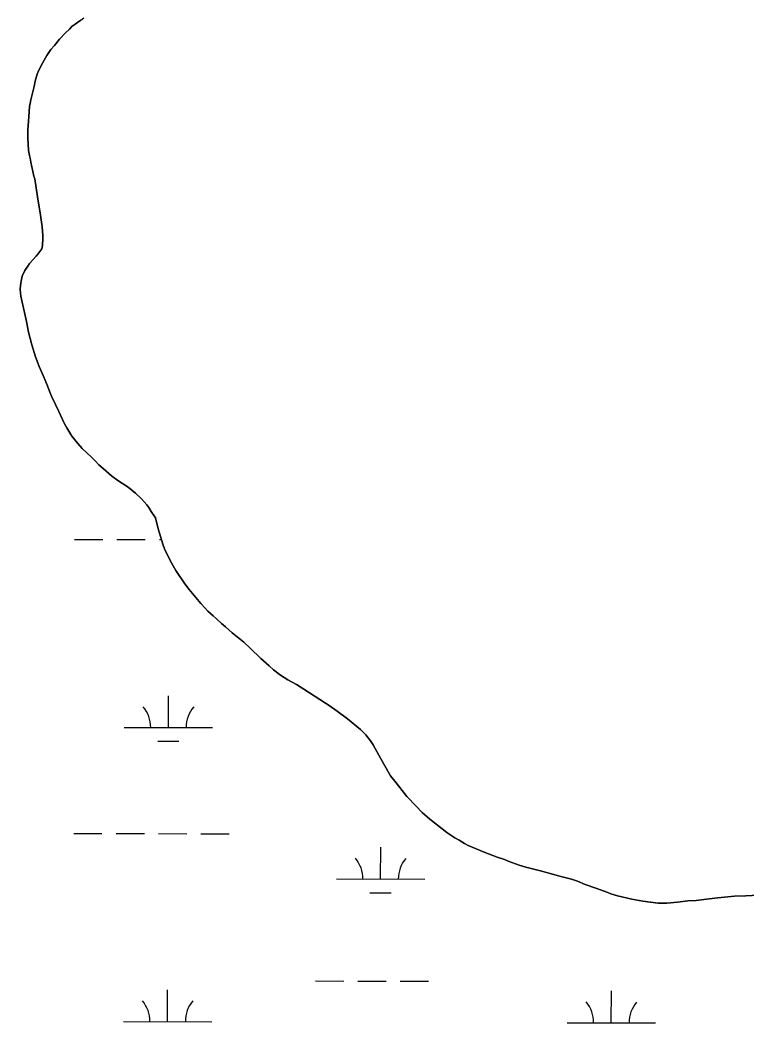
# Model space of a CAD drawing. Extents: x 3161615 to 3199515, y 867541 to 892976.
# Drawn here: x 3193183 to 3194005, y 874544 to 875679 of the extents above; entities that cross this region are included whole.
import ezdxf

# ---------------------------------------------------------------- set-up
doc = ezdxf.new("R2010")
doc.units = 0
for name, color, linetype in [('V-SITE-VEGE', 7, 'Continuous'), ('V-TOPO-SHOR', 7, 'Continuous'), ('V-WETL-SWMP', 7, 'Continuous')]:
    doc.layers.add(name, color=color, linetype=linetype)

msp = doc.modelspace()

# ---------------------------------------------------------------- linework, layer by layer
at = {"layer": 'V-SITE-VEGE'}
for p, q in [((3193241.7, 875671.3), (3193251.8, 875678.8)), ((3193227.9, 875657.1), (3193234.6, 875664.4)), ((3193234.6, 875664.4), (3193239.2, 875668.5)), ((3193239.2, 875668.5), (3193241.7, 875671.3)), ((3193218.1, 875645.5), (3193222.1, 875650.1)), ((3193222.1, 875650.1), (3193227.9, 875657.1)), ((3193208.6, 875630), (3193213.4, 875638.6)), ((3193213.4, 875638.6), (3193218.1, 875645.5)), ((3193204.4, 875621.9), (3193208.6, 875630)), ((3193200.4, 875609.7), (3193202.6, 875617.4)), ((3193202.6, 875617.4), (3193204.4, 875621.9)), ((3193199, 875603.6), (3193200.4, 875609.7)), ((3193195.2, 875588.6), (3193199, 875603.6)), ((3193194, 875581.1), (3193194.4, 875584.2)), ((3193194.4, 875584.2), (3193195.2, 875588.6)), ((3193193.2, 875569.8), (3193194, 875581.1)), ((3193191.9, 875554.4), (3193192.6, 875564.3)), ((3193192.6, 875564.3), (3193193.2, 875569.8)), ((3193191.9, 875545), (3193191.9, 875554.4)), ((3193192.8, 875531.3), (3193191.9, 875545)), ((3193193.8, 875525.6), (3193192.8, 875531.3)), ((3193194.6, 875522.7), (3193193.8, 875525.6)), ((3193195.4, 875517.9), (3193194.6, 875522.7)), ((3193198.8, 875502.3), (3193195.4, 875517.9)), ((3193199.8, 875499), (3193198.8, 875502.3)), ((3193202.9, 875478.6), (3193199.8, 875499)), ((3193206.4, 875458.1), (3193202.9, 875478.6)), ((3193208.3, 875445), (3193206.4, 875458.1)), ((3193209, 875435), (3193208.3, 875445)), ((3193209, 875431.8), (3193209, 875435)), ((3193207.6, 875419.8), (3193208.6, 875423.7)), ((3193208.6, 875423.7), (3193209, 875431.8)), ((3193193.9, 875403.2), (3193201.3, 875411.7)), ((3193201.3, 875411.7), (3193203.4, 875413.9)), ((3193203.4, 875413.9), (3193207.6, 875419.8)), ((3193188.4, 875395.6), (3193191.9, 875400.3)), ((3193191.9, 875400.3), (3193193.9, 875403.2)), ((3193184.6, 875385.3), (3193185.4, 875388.9)), ((3193185.4, 875388.9), (3193188.4, 875395.6)), ((3193183.2, 875374.1), (3193183.6, 875378.8)), ((3193183.6, 875378.8), (3193184.6, 875385.3)), ((3193183.9, 875366.4), (3193183.2, 875374.1)), ((3193190.3, 875337.7), (3193183.9, 875366.4)), ((3193192.6, 875325.5), (3193190.3, 875337.7)), ((3193196.3, 875311.5), (3193192.6, 875325.5)), ((3193200.6, 875297.8), (3193196.3, 875311.5)), ((3193204.9, 875286.8), (3193200.6, 875297.8)), ((3193209.4, 875276.5), (3193204.9, 875286.8)), ((3193214.1, 875264.8), (3193209.4, 875276.5)), ((3193216.7, 875257.9), (3193214.1, 875264.8)), ((3193218.6, 875253.3), (3193216.7, 875257.9)), ((3193223.1, 875243.9), (3193218.6, 875253.3)), ((3193227, 875236.1), (3193223.1, 875243.9)), ((3193233.1, 875222.9), (3193227, 875236.1)), ((3193236, 875217.6), (3193233.1, 875222.9)), ((3193241.9, 875208.1), (3193236, 875217.6)), ((3193248.4, 875199.9), (3193241.9, 875208.1)), ((3193253.5, 875194.2), (3193248.4, 875199.9)), ((3193263.8, 875184.1), (3193253.5, 875194.2)), ((3193268.1, 875180.1), (3193263.8, 875184.1)), ((3193272.4, 875175.6), (3193268.1, 875180.1)), ((3193277.3, 875171.4), (3193272.4, 875175.6)), ((3193286.6, 875163.1), (3193277.3, 875171.4)), ((3193293.9, 875157.9), (3193286.6, 875163.1)), ((3193305.3, 875150.2), (3193293.9, 875157.9)), ((3193313.7, 875143.6), (3193305.3, 875150.2)), ((3193320.4, 875137.1), (3193313.7, 875143.6)), ((3193326.5, 875130.2), (3193320.4, 875137.1)), ((3193328.7, 875127.4), (3193326.5, 875130.2)), ((3193331.4, 875122.8), (3193328.7, 875127.4)), ((3193336.3, 875115.5), (3193331.4, 875122.8)), ((3193339.4, 875103.1), (3193336.3, 875115.5)), ((3193345.1, 875084.9), (3193339.4, 875103.1)), ((3193346.6, 875080.4), (3193345.1, 875084.9)), ((3193349.4, 875074), (3193346.6, 875080.4)), ((3193354.3, 875064.7), (3193349.4, 875074)), ((3193356.4, 875061.4), (3193354.3, 875064.7)), ((3193359.4, 875056.2), (3193356.4, 875061.4)), ((3193369.4, 875041), (3193359.4, 875056.2)), ((3193374.3, 875034.7), (3193369.4, 875041)), ((3193383.7, 875023.2), (3193374.3, 875034.7)), ((3193387.5, 875018.8), (3193383.7, 875023.2)), ((3193392.6, 875013.5), (3193387.5, 875018.8)), ((3193395.7, 875009.9), (3193392.6, 875013.5)), ((3193401.4, 875004.7), (3193395.7, 875009.9)), ((3193405, 875001.8), (3193401.4, 875004.7)), ((3193411.1, 874996), (3193405, 875001.8)), ((3193415.4, 874992.3), (3193411.1, 874996)), ((3193423.1, 874985.7), (3193415.4, 874992.3)), ((3193436.1, 874975), (3193423.1, 874985.7)), ((3193443.5, 874968.3), (3193436.1, 874975)), ((3193455.5, 874956.4), (3193443.5, 874968.3)), ((3193465, 874948.1), (3193455.5, 874956.4)), ((3193469.9, 874943.5), (3193465, 874948.1)), ((3193477.8, 874937.5), (3193469.9, 874943.5)), ((3193486, 874932.4), (3193477.8, 874937.5)), ((3193495.9, 874927), (3193486, 874932.4)), ((3193504.3, 874921.9), (3193495.9, 874927)), ((3193528.6, 874905.8), (3193504.3, 874921.9)), ((3193532.7, 874903.2), (3193528.6, 874905.8)), ((3193541.7, 874897), (3193532.7, 874903.2)), ((3193553.6, 874888.3), (3193541.7, 874897)), ((3193568.3, 874876.2), (3193553.6, 874888.3)), ((3193574.4, 874870.3), (3193568.3, 874876.2)), ((3193579.5, 874863.3), (3193574.4, 874870.3)), ((3193582.5, 874859), (3193579.5, 874863.3)), ((3193588.9, 874847.1), (3193582.5, 874859)), ((3193594.4, 874837.6), (3193588.9, 874847.1)), ((3193602.1, 874823.8), (3193594.4, 874837.6)), ((3193608.7, 874815.9), (3193602.1, 874823.8)), ((3193615.2, 874807.1), (3193608.7, 874815.9)), ((3193620.7, 874800.4), (3193615.2, 874807.1)), ((3193631.1, 874789.3), (3193620.7, 874800.4)), ((3193638, 874782.4), (3193631.1, 874789.3)), ((3193646.7, 874774.7), (3193638, 874782.4)), ((3193666, 874759.6), (3193646.7, 874774.7)), ((3193675, 874753.6), (3193666, 874759.6)), ((3193679.7, 874751), (3193675, 874753.6)), ((3193685.8, 874747.3), (3193679.7, 874751)), ((3193690.2, 874744.9), (3193685.8, 874747.3)), ((3193708.3, 874737.3), (3193690.2, 874744.9)), ((3193722.7, 874731.9), (3193708.3, 874737.3)), ((3193731, 874729.1), (3193722.7, 874731.9)), ((3193735.3, 874727.3), (3193731, 874729.1)), ((3193747.7, 874722.8), (3193735.3, 874727.3)), ((3193755.4, 874720.4), (3193747.7, 874722.8)), ((3193767.2, 874717.6), (3193755.4, 874720.4)), ((3193771.8, 874716.2), (3193767.2, 874717.6)), ((3193792.1, 874710.7), (3193771.8, 874716.2)), ((3193795, 874709.7), (3193792.1, 874710.7)), ((3193806.9, 874706.9), (3193795, 874709.7)), ((3193813.8, 874704.5), (3193806.9, 874706.9)), ((3193822.5, 874700.8), (3193813.8, 874704.5)), ((3193834.5, 874696.8), (3193822.5, 874700.8)), ((3193847.9, 874691.6), (3193834.5, 874696.8)), ((3193851.4, 874690.4), (3193847.9, 874691.6)), ((3193859.1, 874688.2), (3193851.4, 874690.4)), ((3193875.1, 874684.4), (3193859.1, 874688.2)), ((3193972.4, 874685.6), (3193962.5, 874684.8)), ((3193991.4, 874687.5), (3193972.4, 874685.6)), ((3194004, 874688.2), (3193991.4, 874687.5)), ((3194018.6, 874688.8), (3194004, 874688.2)), ((3193887.7, 874681.8), (3193875.1, 874684.4)), ((3193904.9, 874679.9), (3193887.7, 874681.8)), ((3193914.7, 874679.9), (3193904.9, 874679.9)), ((3193926.8, 874681), (3193914.7, 874679.9)), ((3193938.6, 874682.4), (3193926.8, 874681)), ((3193947.9, 874682.9), (3193938.6, 874682.4)), ((3193962.5, 874684.8), (3193947.9, 874682.9))]:
    msp.add_line(p, q, dxfattribs=at)
at = {"layer": 'V-TOPO-SHOR'}
for points in [[(3193193.2, 875569.8), (3193194, 875581.1), (3193194.4, 875584.2), (3193195.2, 875588.6), (3193199, 875603.6), (3193200.4, 875609.7), (3193202.6, 875617.4), (3193204.4, 875621.9), (3193208.6, 875630), (3193213.4, 875638.6), (3193218.1, 875645.5), (3193222.1, 875650.1), (3193227.9, 875657.1), (3193234.6, 875664.4), (3193239.2, 875668.5), (3193241.7, 875671.3), (3193251.8, 875678.8), (3193255.4, 875681.1)], [(3193666, 874759.6), (3193646.7, 874774.7), (3193638, 874782.4), (3193631.1, 874789.3), (3193620.7, 874800.4), (3193615.2, 874807.1), (3193608.7, 874815.9), (3193602.1, 874823.8), (3193594.4, 874837.6), (3193588.9, 874847.1), (3193582.5, 874859), (3193579.5, 874863.3), (3193574.4, 874870.3), (3193568.3, 874876.2), (3193553.6, 874888.3), (3193541.7, 874897), (3193532.7, 874903.2), (3193528.6, 874905.8), (3193504.3, 874921.9), (3193495.9, 874927), (3193486, 874932.4), (3193477.8, 874937.5), (3193469.9, 874943.5), (3193465, 874948.1), (3193455.5, 874956.4), (3193443.5, 874968.3), (3193436.1, 874975), (3193423.1, 874985.7), (3193415.4, 874992.3), (3193411.1, 874996), (3193405, 875001.8), (3193401.4, 875004.7), (3193395.7, 875009.9), (3193392.6, 875013.5), (3193387.5, 875018.8), (3193383.7, 875023.2), (3193374.3, 875034.7), (3193369.4, 875041), (3193359.4, 875056.2), (3193356.4, 875061.4), (3193354.3, 875064.7), (3193349.4, 875074), (3193346.6, 875080.4), (3193345.1, 875084.9), (3193339.4, 875103.1), (3193336.3, 875115.5), (3193331.4, 875122.8), (3193328.7, 875127.4), (3193326.5, 875130.2), (3193320.4, 875137.1), (3193313.7, 875143.6), (3193305.3, 875150.2), (3193293.9, 875157.9), (3193286.6, 875163.1), (3193277.3, 875171.4), (3193272.4, 875175.6), (3193268.1, 875180.1), (3193263.8, 875184.1), (3193253.5, 875194.2), (3193248.4, 875199.9), (3193241.9, 875208.1), (3193236, 875217.6), (3193233.1, 875222.9), (3193227, 875236.1), (3193223.1, 875243.9), (3193218.6, 875253.3), (3193216.7, 875257.9), (3193214.1, 875264.8), (3193209.4, 875276.5), (3193204.9, 875286.8), (3193200.6, 875297.8), (3193196.3, 875311.5), (3193192.6, 875325.5), (3193190.3, 875337.7), (3193183.9, 875366.4), (3193183.2, 875374.1), (3193183.6, 875378.8), (3193184.6, 875385.3), (3193185.4, 875388.9), (3193188.4, 875395.6), (3193191.9, 875400.3), (3193193.9, 875403.2), (3193201.3, 875411.7), (3193203.4, 875413.9), (3193207.6, 875419.8), (3193208.6, 875423.7), (3193209, 875431.8), (3193209, 875435), (3193208.3, 875445), (3193206.4, 875458.1), (3193202.9, 875478.6), (3193199.8, 875499), (3193198.8, 875502.3), (3193195.4, 875517.9), (3193194.6, 875522.7), (3193193.8, 875525.6), (3193192.8, 875531.3), (3193191.9, 875545), (3193191.9, 875554.4), (3193192.6, 875564.3), (3193193.2, 875569.8)], [(3194018.6, 874688.8), (3194004, 874688.2), (3193991.4, 874687.5), (3193972.4, 874685.6), (3193962.5, 874684.8), (3193947.9, 874682.9), (3193938.6, 874682.4), (3193926.8, 874681), (3193914.7, 874679.9), (3193904.9, 874679.9), (3193887.7, 874681.8), (3193875.1, 874684.4), (3193859.1, 874688.2), (3193851.4, 874690.4), (3193847.9, 874691.6), (3193834.5, 874696.8), (3193822.5, 874700.8), (3193813.8, 874704.5), (3193806.9, 874706.9), (3193795, 874709.7), (3193792.1, 874710.7), (3193771.8, 874716.2), (3193767.2, 874717.6), (3193755.4, 874720.4), (3193747.7, 874722.8), (3193735.3, 874727.3), (3193731, 874729.1), (3193722.7, 874731.9), (3193708.3, 874737.3), (3193690.2, 874744.9), (3193685.8, 874747.3), (3193679.7, 874751), (3193675, 874753.6), (3193666, 874759.6)]]:
    msp.add_lwpolyline(points, dxfattribs=at)
at = {"layer": 'V-WETL-SWMP'}
for p, q in [((3193251.8, 875678.8), (3193241.7, 875671.3)), ((3193234.6, 875664.4), (3193227.9, 875657.1)), ((3193239.2, 875668.5), (3193234.6, 875664.4)), ((3193241.7, 875671.3), (3193239.2, 875668.5)), ((3193222.1, 875650.1), (3193218.1, 875645.5)), ((3193227.9, 875657.1), (3193222.1, 875650.1)), ((3193213.4, 875638.6), (3193208.6, 875630)), ((3193218.1, 875645.5), (3193213.4, 875638.6)), ((3193208.6, 875630), (3193204.4, 875621.9)), ((3193202.6, 875617.4), (3193200.4, 875609.7)), ((3193204.4, 875621.9), (3193202.6, 875617.4)), ((3193200.4, 875609.7), (3193199, 875603.6)), ((3193199, 875603.6), (3193195.2, 875588.6)), ((3193194.4, 875584.2), (3193194, 875581.1)), ((3193195.2, 875588.6), (3193194.4, 875584.2)), ((3193194, 875581.1), (3193193.2, 875569.8)), ((3193192.6, 875564.3), (3193191.9, 875554.4)), ((3193193.2, 875569.8), (3193192.6, 875564.3)), ((3193191.9, 875554.4), (3193191.9, 875545)), ((3193191.9, 875545), (3193192.8, 875531.3)), ((3193192.8, 875531.3), (3193193.8, 875525.6)), ((3193193.8, 875525.6), (3193194.6, 875522.7)), ((3193194.6, 875522.7), (3193195.4, 875517.9)), ((3193195.4, 875517.9), (3193198.8, 875502.3)), ((3193198.8, 875502.3), (3193199.8, 875499)), ((3193199.8, 875499), (3193202.9, 875478.6)), ((3193202.9, 875478.6), (3193206.4, 875458.1)), ((3193206.4, 875458.1), (3193208.3, 875445)), ((3193208.3, 875445), (3193209, 875435)), ((3193209, 875435), (3193209, 875431.8)), ((3193208.6, 875423.7), (3193207.6, 875419.8)), ((3193209, 875431.8), (3193208.6, 875423.7)), ((3193201.3, 875411.7), (3193193.9, 875403.2)), ((3193203.4, 875413.9), (3193201.3, 875411.7)), ((3193207.6, 875419.8), (3193203.4, 875413.9)), ((3193191.9, 875400.3), (3193188.4, 875395.6)), ((3193193.9, 875403.2), (3193191.9, 875400.3)), ((3193185.4, 875388.9), (3193184.6, 875385.3)), ((3193188.4, 875395.6), (3193185.4, 875388.9)), ((3193183.6, 875378.8), (3193183.2, 875374.1)), ((3193184.6, 875385.3), (3193183.6, 875378.8)), ((3193183.2, 875374.1), (3193183.9, 875366.4)), ((3193183.9, 875366.4), (3193190.3, 875337.7)), ((3193190.3, 875337.7), (3193192.6, 875325.5)), ((3193192.6, 875325.5), (3193196.3, 875311.5)), ((3193196.3, 875311.5), (3193200.6, 875297.8)), ((3193200.6, 875297.8), (3193204.9, 875286.8)), ((3193204.9, 875286.8), (3193209.4, 875276.5)), ((3193209.4, 875276.5), (3193214.1, 875264.8)), ((3193214.1, 875264.8), (3193216.7, 875257.9)), ((3193216.7, 875257.9), (3193218.6, 875253.3)), ((3193218.6, 875253.3), (3193223.1, 875243.9)), ((3193223.1, 875243.9), (3193227, 875236.1)), ((3193227, 875236.1), (3193233.1, 875222.9)), ((3193233.1, 875222.9), (3193236, 875217.6)), ((3193236, 875217.6), (3193241.9, 875208.1)), ((3193241.9, 875208.1), (3193248.4, 875199.9)), ((3193248.4, 875199.9), (3193253.5, 875194.2)), ((3193253.5, 875194.2), (3193263.8, 875184.1)), ((3193263.8, 875184.1), (3193268.1, 875180.1)), ((3193268.1, 875180.1), (3193272.4, 875175.6)), ((3193272.4, 875175.6), (3193277.3, 875171.4)), ((3193277.3, 875171.4), (3193286.6, 875163.1)), ((3193286.6, 875163.1), (3193293.9, 875157.9)), ((3193293.9, 875157.9), (3193305.3, 875150.2)), ((3193305.3, 875150.2), (3193313.7, 875143.6)), ((3193313.7, 875143.6), (3193320.4, 875137.1)), ((3193320.4, 875137.1), (3193326.5, 875130.2)), ((3193326.5, 875130.2), (3193328.7, 875127.4)), ((3193328.7, 875127.4), (3193331.4, 875122.8)), ((3193331.4, 875122.8), (3193336.3, 875115.5)), ((3193336.3, 875115.5), (3193339.4, 875103.1)), ((3193339.4, 875103.1), (3193345.1, 875084.9)), ((3193244.7, 875091.3), (3193276.7, 875091.2)), ((3193292.7, 875091.2), (3193324.7, 875091.1)), ((3193340.7, 875091.1), (3193343.2, 875091)), ((3193345.1, 875084.9), (3193346.6, 875080.4)), ((3193346.6, 875080.4), (3193349.4, 875074)), ((3193349.4, 875074), (3193354.3, 875064.7)), ((3193354.3, 875064.7), (3193356.4, 875061.4)), ((3193356.4, 875061.4), (3193359.4, 875056.2)), ((3193359.4, 875056.2), (3193369.4, 875041)), ((3193369.4, 875041), (3193374.3, 875034.7)), ((3193374.3, 875034.7), (3193383.7, 875023.2)), ((3193383.7, 875023.2), (3193387.5, 875018.8)), ((3193387.5, 875018.8), (3193392.6, 875013.5)), ((3193392.6, 875013.5), (3193395.7, 875009.9)), ((3193395.7, 875009.9), (3193401.4, 875004.7)), ((3193401.4, 875004.7), (3193405, 875001.8)), ((3193405, 875001.8), (3193411.1, 874996)), ((3193411.1, 874996), (3193415.4, 874992.3)), ((3193415.4, 874992.3), (3193423.1, 874985.7)), ((3193423.1, 874985.7), (3193436.1, 874975)), ((3193436.1, 874975), (3193443.5, 874968.3)), ((3193443.5, 874968.3), (3193455.5, 874956.4)), ((3193455.5, 874956.4), (3193465, 874948.1)), ((3193465, 874948.1), (3193469.9, 874943.5)), ((3193469.9, 874943.5), (3193477.8, 874937.5)), ((3193477.8, 874937.5), (3193486, 874932.4)), ((3193486, 874932.4), (3193495.9, 874927)), ((3193495.9, 874927), (3193504.3, 874921.9)), ((3193351, 874878.4), (3193351.1, 874914.4)), ((3193504.3, 874921.9), (3193528.6, 874905.8)), ((3193528.6, 874905.8), (3193532.7, 874903.2)), ((3193532.7, 874903.2), (3193541.7, 874897)), ((3193541.7, 874897), (3193553.6, 874888.3)), ((3193301, 874878.6), (3193401, 874878.3)), ((3193553.6, 874888.3), (3193568.3, 874876.2)), ((3193568.3, 874876.2), (3193574.4, 874870.3)), ((3193574.4, 874870.3), (3193579.5, 874863.3)), ((3193338.9, 874863), (3193362.9, 874863)), ((3193579.5, 874863.3), (3193582.5, 874859)), ((3193582.5, 874859), (3193588.9, 874847.1)), ((3193588.9, 874847.1), (3193594.4, 874837.6)), ((3193594.4, 874837.6), (3193602.1, 874823.8)), ((3193602.1, 874823.8), (3193608.7, 874815.9)), ((3193608.7, 874815.9), (3193615.2, 874807.1)), ((3193615.2, 874807.1), (3193620.7, 874800.4)), ((3193620.7, 874800.4), (3193631.1, 874789.3)), ((3193631.1, 874789.3), (3193638, 874782.4)), ((3193638, 874782.4), (3193646.7, 874774.7)), ((3193646.7, 874774.7), (3193666, 874759.6)), ((3193243.8, 874758.6), (3193275.8, 874758.6)), ((3193291.8, 874758.5), (3193323.8, 874758.4)), ((3193339.8, 874758.4), (3193371.8, 874758.3)), ((3193387.8, 874758.2), (3193419.8, 874758.2)), ((3193666, 874759.6), (3193675, 874753.6)), ((3193675, 874753.6), (3193679.7, 874751)), ((3193591, 874706.9), (3193591.1, 874742.9)), ((3193679.7, 874751), (3193685.8, 874747.3)), ((3193685.8, 874747.3), (3193690.2, 874744.9)), ((3193690.2, 874744.9), (3193708.3, 874737.3)), ((3193708.3, 874737.3), (3193722.7, 874731.9)), ((3193722.7, 874731.9), (3193731, 874729.1)), ((3193731, 874729.1), (3193735.3, 874727.3)), ((3193735.3, 874727.3), (3193747.7, 874722.8)), ((3193747.7, 874722.8), (3193755.4, 874720.4)), ((3193755.4, 874720.4), (3193767.2, 874717.6)), ((3193767.2, 874717.6), (3193771.8, 874716.2)), ((3193771.8, 874716.2), (3193792.1, 874710.7)), ((3193792.1, 874710.7), (3193795, 874709.8)), ((3193795, 874709.8), (3193806.9, 874706.9)), ((3193541, 874707.1), (3193641, 874706.8)), ((3193806.9, 874706.9), (3193813.8, 874704.5)), ((3193813.8, 874704.5), (3193822.5, 874700.8)), ((3193822.5, 874700.8), (3193834.5, 874696.8)), ((3193834.5, 874696.8), (3193847.9, 874691.6)), ((3193578.9, 874691.5), (3193602.9, 874691.5)), ((3193847.9, 874691.6), (3193851.4, 874690.4)), ((3193851.4, 874690.4), (3193859.1, 874688.2)), ((3193859.1, 874688.2), (3193875.1, 874684.4)), ((3193962.5, 874684.8), (3193972.4, 874685.6)), ((3193972.4, 874685.6), (3193991.4, 874687.5)), ((3193991.4, 874687.5), (3194004, 874688.2)), ((3194004, 874688.2), (3194018.6, 874688.8)), ((3193875.1, 874684.4), (3193887.7, 874681.8)), ((3193887.7, 874681.8), (3193904.9, 874679.9)), ((3193904.9, 874679.9), (3193914.7, 874679.9)), ((3193914.7, 874679.9), (3193926.8, 874681)), ((3193926.8, 874681), (3193938.6, 874682.4)), ((3193938.6, 874682.4), (3193947.9, 874682.9)), ((3193947.9, 874682.9), (3193962.5, 874684.8)), ((3193517.2, 874591.7), (3193549.2, 874591.6)), ((3193565.2, 874591.6), (3193597.2, 874591.5)), ((3193613.2, 874591.4), (3193645.2, 874591.4)), ((3193350, 874545.7), (3193350.1, 874581.7)), ((3193851.9, 874544.4), (3193852, 874580.4)), ((3193300, 874545.9), (3193400, 874545.6)), ((3193801.9, 874544.5), (3193901.9, 874544.2))]:
    msp.add_line(p, q, dxfattribs=at)
for centre, start, end in [((3193295.7, 874879), 359.0699, 40.6135), ((3193406.2, 874878.7), 139.0699, 180.6135), ((3193535.7, 874707.6), 359.0699, 40.6135), ((3193646.2, 874707.3), 139.0699, 180.6135), ((3193294.8, 874546.4), 359.0699, 40.6135), ((3193405.3, 874546.1), 139.0699, 180.6135), ((3193796.7, 874545), 359.0699, 40.6135), ((3193907.2, 874544.7), 139.0699, 180.6135)]:
    msp.add_arc(centre, 35.2, start, end, dxfattribs=at)

doc.saveas('drawing.dxf')
